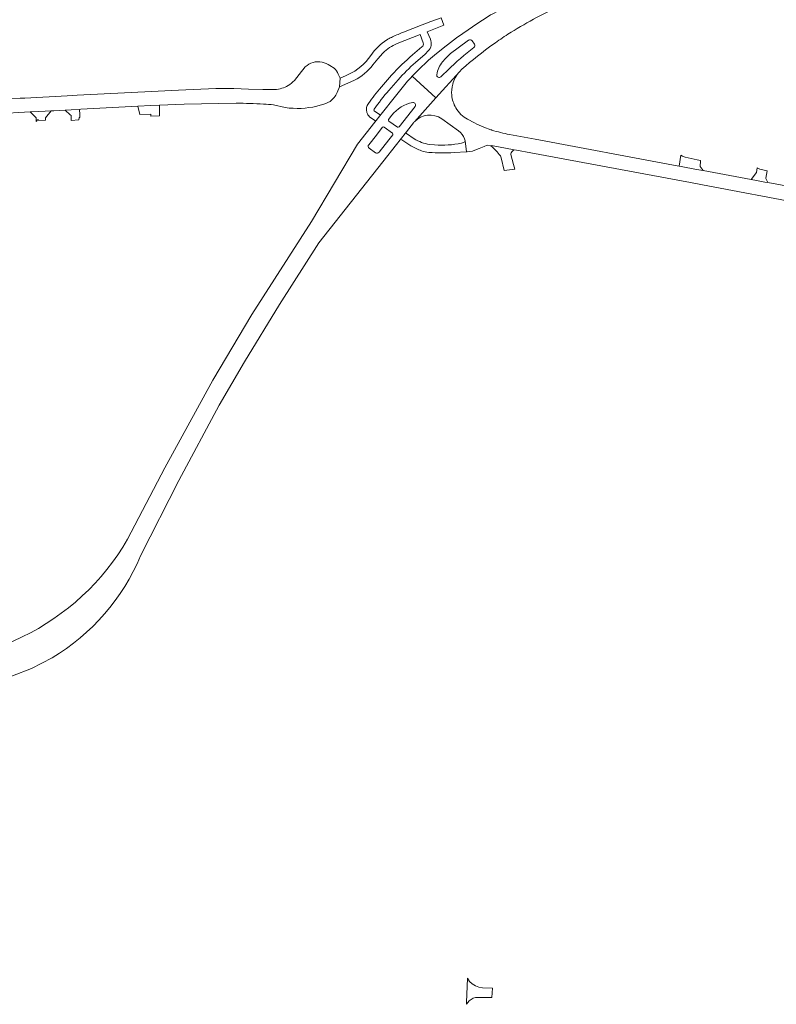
# Model space of a CAD drawing. Header units: metres. Extents: x 166325 to 190320, y 381923 to 404576.
# Tile 952 of 1056: x 183147 to 183442, y 383861 to 384244. Entities that reach past the tile are written whole.
import ezdxf

# ---------------------------------------------------------------- set-up
doc = ezdxf.new("R2010")
doc.units = ezdxf.units.M
for name, color, linetype, lineweight in [('B-WE-VH-VERHARDING_ASFALT-GV', 8, 'Continuous', 18), ('B-WE-VH-VERHARDING_BETON-GV', 8, 'Continuous', 18), ('B-WE-VH-VERHARDING_BETONSTRAATSTEEN-GV', 8, 'Continuous', 18), ('B-WE-VH-VERHARDING_GESLOTEN-GV', 8, 'Continuous', 18), ('B-WE-VH-VERHARDING_HALFVERHARDING-GV', 8, 'Continuous', 18), ('B-WE-VH-VERHARDING_STRAATBAKSTEEN-GV', 8, 'Continuous', 18)]:
    doc.layers.add(name, color=color, linetype=linetype, lineweight=lineweight)

msp = doc.modelspace()

# ---------------------------------------------------------------- linework, layer by layer
at = {"layer": 'B-WE-VH-VERHARDING_ASFALT-GV', "flags": 128}
for points in [[(183337.698, 384249.704), (183333.992, 384247.904), (183330.457, 384246.145), (183330.349, 384246.076), (183329.103, 384245.273), (183325.41, 384242.852), (183319.601, 384238.882), (183317.196, 384237.152)], [(183306.948, 384236.674), (183305.67, 384239.526), (183312.261, 384242.093), (183311.145, 384245.006), (183307.148, 384243.494), (183303.731, 384242.201), (183296.553, 384239.41)], [(183293.967, 384234.987), (183302.925, 384238.5), (183304.193, 384235.171)], [(183290.429, 384236.656), (183290.215, 384236.52), (183290.002, 384236.381)], [(183317.196, 384237.152), (183314.774, 384235.391), (183311.899, 384233.193), (183308.51, 384230.381), (183306.255, 384228.44)], [(183314.833, 384231.029), (183317.793, 384233.263), (183321.874, 384236.209)], [(183323.211, 384235.984), (183324.125, 384234.763)], [(183284.583, 384226.608), (183286.51, 384228.941), (183288.495, 384231.221)], [(183303.696, 384233.609), (183300.002, 384230.529)], [(183301.157, 384227.564), (183304.893, 384230.848), (183306.154, 384232.065)], [(183258.231, 384225.825), (183255.784, 384222.85), (183253.988, 384220.537)], [(183269.456, 384225.309), (183267.838, 384226.437)], [(183270.617, 384215.895), (183271.493, 384218.118), (183271.784, 384221.525), (183271.084, 384223.057)], [(183274.942, 384222.847), (183273.902, 384222.332), (183271.784, 384221.525), (183271.493, 384218.118), (183274.793, 384219.536), (183277.428, 384220.703)], [(183299.923, 384222.255), (183309.14, 384213.806), (183318.262, 384223.917)], [(183318.262, 384223.917), (183309.14, 384213.806), (183300.753, 384204.509)], [(183313.761, 384224.593), (183311.575, 384222.465), (183311.037, 384221.981)], [(183318.262, 384223.917), (183319.245, 384224.927)], [(183291.871, 384222.635), (183287.199, 384217.176)], [(183290.773, 384216.66), (183294.38, 384220.866)], [(183300.753, 384204.509), (183309.14, 384213.806), (183299.923, 384222.255)], [(183246.376, 384217.001), (183241.657, 384217.092), (183236.134, 384217.199), (183230.419, 384217.418), (183223.38, 384217.421), (183208.833, 384216.818), (183169.392, 384214.781), (183165.503, 384214.58), (183148.9, 384213.722), (183147.124, 384213.631), (183136.89, 384213.102), (183065.97, 384209.439), (183059.065, 384209.065), (183040.958, 384208.138), (183031.848, 384207.278), (183024.16, 384205.824)], [(183193.028, 384210.491), (183198.064, 384210.753), (183201.362, 384210.925), (183211.034, 384211.356), (183231.307, 384211.686)], [(183262.714, 384210.509), (183265.875, 384211.449), (183267.891, 384212.38)], [(183293.361, 384214.483), (183287.81, 384207.372), (183285.373, 384204.265), (183281.999, 384199.98)], [(183030.684, 384201.347), (183041.58, 384202.158), (183061.182, 384203.618), (183064.866, 384203.83), (183113.463, 384206.356), (183137.761, 384207.619), (183151.084, 384208.311), (183151.559, 384208.336), (183154.209, 384208.474), (183156.942, 384208.616), (183159.248, 384208.736), (183160.259, 384208.788), (183164.677, 384209.018), (183166.966, 384209.137), (183170.309, 384209.311), (183170.719, 384209.332), (183193.028, 384210.491)], [(183245.863, 384211.061), (183250.428, 384210.006)], [(183282.042, 384209.171), (183282.263, 384208.073)], [(183287.16, 384207.246), (183285.088, 384208.694)], [(183301.003, 384210.423), (183294.745, 384202.483)], [(183283.254, 384206.429), (183285.262, 384204.937)], [(183285.373, 384204.265), (183287.81, 384207.372)], [(183290.678, 384205.382), (183291.961, 384206.99)], [(183294.134, 384202.373), (183290.773, 384204.697)], [(183297.63, 384200.567), (183300.356, 384204.069)], [(183311.412, 384205.608), (183317.971, 384200.901)], [(183324.108, 384204.007), (183321.471, 384205.437)], [(183281.999, 384199.98), (183278.626, 384195.696), (183260.693, 384165.567), (183237.37, 384129.312), (183222.195, 384103.786), (183203.531, 384069.628), (183189.013, 384041.757)], [(183194.059, 384035.276), (183208.898, 384064.721), (183224.727, 384094.066), (183234.486, 384110.869), (183248.114, 384133.287), (183263.495, 384157.239), (183288.485, 384188.842), (183293.804, 384195.654), (183295.187, 384197.424), (183297.63, 384200.567)], [(183282.923, 384195.514), (183285.914, 384199.309), (183288.242, 384202.263)], [(183288.897, 384202.373), (183292.243, 384200.02)], [(183297.63, 384200.567), (183295.187, 384197.424)], [(183300.648, 384197.858), (183297.7, 384199.913)], [(183330.863, 384201.221), (183330.716, 384201.265), (183330.57, 384201.31), (183327.818, 384202.308)], [(183290.809, 384197.454), (183286.96, 384192.562)], [(183292.303, 384199.353), (183290.809, 384197.454)], [(183295.871, 384197.49), (183296.664, 384196.867), (183299.36, 384195.098)], [(183316.177, 384192.433), (183321.066, 384192.763), (183320.46, 384196.995)], [(183320.128, 384196.466), (183319.143, 384196.177)], [(183320.21, 384197.856), (183320.46, 384196.995), (183321.066, 384192.763), (183321.232, 384192.782), (183323.391, 384193.03), (183325.577, 384193.883), (183325.948, 384194.028), (183327.92, 384194.797), (183329.11, 384195.37), (183330.548, 384195.106), (183330.794, 384195.217), (183339.583, 384193.488), (183340.463, 384193.426), (183346.067, 384192.409), (183408.311, 384180.744), (183413.012, 384179.863), (183452.881, 384172.391)], [(183403.941, 384187.171), (183401.724, 384187.584), (183347.789, 384197.629), (183337.807, 384199.46)], [(183285.588, 384192.358), (183283.088, 384194.135)], [(183308.622, 384195.477), (183306.656, 384195.618)], [(183450.342, 384178.561), (183438.443, 384180.769), (183437.228, 384180.994), (183434.011, 384181.591), (183431.964, 384181.971), (183413.286, 384185.436), (183410.642, 384185.927), (183404.697, 384187.03), (183403.941, 384187.171)], [(183147.929, 384003.722), (183140.597, 384000.298), (183136.981, 383999.01)], [(183139.423, 383987.068), (183144.114, 383988.625), (183151.611, 383991.465), (183159.619, 383995.572)]]:
    msp.add_lwpolyline(points, dxfattribs=at)
at = {"layer": 'B-WE-VH-VERHARDING_ASFALT-GV'}
for points in [[(183337.158, 384238.563, -0.0338749), (183357.376, 384249.61)], [(183296.553, 384239.41, 0.0209073), (183292.24, 384237.564)], [(183331.632, 384234.811, -0.0114593), (183337.158, 384238.563)], [(183290.002, 384236.381, 0.0937234), (183283.766, 384230.336)], [(183288.495, 384231.221, -0.0943727), (183293.967, 384234.987)], [(183292.24, 384237.564, 0.0086088), (183290.429, 384236.656)], [(183304.193, 384235.171, -0.2629813), (183303.696, 384233.609)], [(183307.292, 384234.187, 0.118233), (183306.948, 384236.674)], [(183319.245, 384224.927, -0.0270817), (183331.632, 384234.811)], [(183321.874, 384236.209, -0.3910503), (183323.211, 384235.984)], [(183324.125, 384234.763, -0.3951451), (183323.919, 384233.432)], [(183300.002, 384230.529, 0.0355057), (183291.871, 384222.635)], [(183306.154, 384232.065, 0.1207804), (183307.292, 384234.187)], [(183311.703, 384227.837, -0.0499856), (183314.833, 384231.029)], [(183323.919, 384233.432, 0.0283786), (183313.761, 384224.593)], [(183264.798, 384227.649, 0.2713586), (183258.231, 384225.825)], [(183267.838, 384226.437, 0.0907853), (183264.798, 384227.649)], [(183283.766, 384230.336, -0.1410566), (183274.942, 384222.847)], [(183294.38, 384220.866, -0.0269383), (183301.157, 384227.564)], [(183306.255, 384228.44, 0.0203723), (183299.923, 384222.255)], [(183309.42, 384222.811, -0.1147959), (183311.703, 384227.837)], [(183271.084, 384223.057, 0.0948784), (183269.456, 384225.309)], [(183277.428, 384220.703, 0.1102616), (183284.583, 384226.608)], [(183315.664, 384219.087, -0.1179609), (183318.262, 384223.917)], [(183253.988, 384220.537, -0.0757418), (183251.556, 384218.57)], [(183297.505, 384219.605, 0.0086287), (183293.361, 384214.483)], [(183299.923, 384222.255, 0.008288), (183297.505, 384219.605)], [(183311.037, 384221.981, -0.6690433), (183309.42, 384222.811)], [(183315.303, 384214.78, -0.0907868), (183315.664, 384219.087)], [(183251.556, 384218.57, -0.1094733), (183246.376, 384217.001)], [(183267.891, 384212.38, 0.1456514), (183270.617, 384215.895)], [(183287.199, 384217.176, 0.0495289), (183282.383, 384210.804)], [(183285.049, 384209.333, -0.0339307), (183290.773, 384216.66)], [(183231.307, 384211.686, -0.0148581), (183241.943, 384211.346)], [(183241.943, 384211.346, -0.0053659), (183245.863, 384211.061)], [(183291.961, 384206.99, -0.1843566), (183300.083, 384211.999)], [(183300.083, 384211.999, -0.6321396), (183301.003, 384210.423)], [(183316.871, 384209.915, -0.1077149), (183315.303, 384214.78)], [(183250.428, 384210.006, 0.0901048), (183262.714, 384210.509)], [(183282.383, 384210.804, 0.141551), (183282.042, 384209.171)], [(183282.263, 384208.073, 0.1308857), (183283.254, 384206.429)], [(183285.088, 384208.694, -0.2707776), (183285.049, 384209.333)], [(183321.471, 384205.437, -0.1456271), (183316.871, 384209.915)], [(183285.262, 384204.937, -0.3528831), (183285.373, 384204.265)], [(183287.81, 384207.372, -0.3536784), (183287.16, 384207.246)], [(183290.773, 384204.697, -0.3137066), (183290.678, 384205.382)], [(183300.356, 384204.069, -0.015552), (183300.753, 384204.509)], [(183300.753, 384204.509, -0.3639088), (183311.412, 384205.608)], [(183327.818, 384202.308, -0.0256569), (183324.108, 384204.007)], [(183288.242, 384202.263, -0.4032194), (183288.897, 384202.373)], [(183292.243, 384200.02, -0.3656908), (183292.303, 384199.353)], [(183294.745, 384202.483, -0.3402982), (183294.134, 384202.373)], [(183297.7, 384199.913, -0.3821407), (183297.63, 384200.567)], [(183317.971, 384200.901, -0.1521394), (183320.21, 384197.856)], [(183337.807, 384199.46, -0.0228864), (183330.863, 384201.221)], [(183295.187, 384197.424, -0.3947295), (183295.871, 384197.49)], [(183306.656, 384195.618, -0.1022558), (183300.648, 384197.858)], [(183319.143, 384196.177, -0.0749014), (183308.622, 384195.477)], [(183320.46, 384196.995, -0.3260386), (183320.128, 384196.466)], [(183283.088, 384194.135, -0.4561053), (183282.923, 384195.514)], [(183286.96, 384192.562, -0.3805073), (183285.588, 384192.358)], [(183299.36, 384195.098, 0.0338758), (183303.475, 384193.145)], [(183303.475, 384193.145, 0.0671627), (183306.381, 384192.532)], [(183306.381, 384192.532, 0.0231724), (183316.177, 384192.433)], [(183189.013, 384041.757, -0.1483465), (183147.929, 384003.722)], [(183159.619, 383995.572, 0.1579633), (183194.059, 384035.276)]]:
    msp.add_lwpolyline(points, format="xyb", dxfattribs=at)
at = {"layer": 'B-WE-VH-VERHARDING_BETON-GV', "flags": 128}
for points in [[(183321.874, 384236.209), (183317.793, 384233.263), (183314.833, 384231.029)], [(183324.125, 384234.763), (183323.211, 384235.984)], [(183311.037, 384221.981), (183311.575, 384222.465), (183313.761, 384224.593)], [(183288.242, 384202.263), (183285.914, 384199.309), (183282.923, 384195.514)], [(183292.243, 384200.02), (183288.897, 384202.373)], [(183286.96, 384192.562), (183290.809, 384197.454)], [(183290.809, 384197.454), (183292.303, 384199.353)], [(183283.088, 384194.135), (183285.588, 384192.358)]]:
    msp.add_lwpolyline(points, dxfattribs=at)
at = {"layer": 'B-WE-VH-VERHARDING_BETON-GV'}
for points in [[(183323.211, 384235.984, 0.3910503), (183321.874, 384236.209)], [(183323.919, 384233.432, 0.3951451), (183324.125, 384234.763)], [(183314.833, 384231.029, 0.0499856), (183311.703, 384227.837)], [(183313.761, 384224.593, -0.0283786), (183323.919, 384233.432)], [(183311.703, 384227.837, 0.1147959), (183309.42, 384222.811)], [(183309.42, 384222.811, 0.6690433), (183311.037, 384221.981)], [(183288.897, 384202.373, 0.4032194), (183288.242, 384202.263)], [(183292.303, 384199.353, 0.3656908), (183292.243, 384200.02)], [(183282.923, 384195.514, 0.4561053), (183283.088, 384194.135)], [(183285.588, 384192.358, 0.3805073), (183286.96, 384192.562)]]:
    msp.add_lwpolyline(points, format="xyb", dxfattribs=at)
at = {"layer": 'B-WE-VH-VERHARDING_BETONSTRAATSTEEN-GV', "flags": 128}
for points in [[(183339.583, 384193.488), (183330.794, 384195.217), (183330.548, 384195.106)], [(183334.566, 384190.424), (183335.727, 384185.469), (183339.81, 384185.962), (183339.332, 384187.848), (183338.36, 384191.682)]]:
    msp.add_lwpolyline(points, dxfattribs=at)
at = {"layer": 'B-WE-VH-VERHARDING_BETONSTRAATSTEEN-GV'}
for points in [[(183330.548, 384195.106, -0.0511656), (183334.218, 384191.154)], [(183338.36, 384191.682, -0.1748544), (183338.447, 384192.386)], [(183338.447, 384192.386, -0.1689026), (183339.583, 384193.488)], [(183334.218, 384191.154, -0.0763421), (183334.566, 384190.424)]]:
    msp.add_lwpolyline(points, format="xyb", dxfattribs=at)
at = {"layer": 'B-WE-VH-VERHARDING_GESLOTEN-GV'}
for points in [[(183300.083, 384211.999, 0.1843566), (183291.961, 384206.99)], [(183301.003, 384210.423, 0.6321396), (183300.083, 384211.999)], [(183290.678, 384205.382, 0.3137066), (183290.773, 384204.697)], [(183294.134, 384202.373, 0.3402982), (183294.745, 384202.483)]]:
    msp.add_lwpolyline(points, format="xyb", dxfattribs=at)
at = {"layer": 'B-WE-VH-VERHARDING_GESLOTEN-GV', "flags": 128}
for points in [[(183294.745, 384202.483), (183301.003, 384210.423)], [(183291.961, 384206.99), (183290.678, 384205.382)], [(183290.773, 384204.697), (183294.134, 384202.373)]]:
    msp.add_lwpolyline(points, dxfattribs=at)
at = {"layer": 'B-WE-VH-VERHARDING_HALFVERHARDING-GV', "flags": 128}
for points in [[(183198.064, 384210.753), (183193.028, 384210.491), (183193.808, 384207.276), (183198.013, 384207.44), (183198.001, 384206.631), (183201.389, 384206.747), (183201.382, 384207.896), (183201.379, 384208.281), (183201.362, 384210.925)], [(183412.143, 384189.346), (183410.897, 384189.626), (183406.199, 384190.613), (183405.188, 384191.12), (183404.549, 384191.44), (183403.941, 384187.171), (183404.697, 384187.03), (183410.642, 384185.927), (183413.286, 384185.436), (183412.1, 384187.013), (183412.173, 384189.236)], [(183438.173, 384185.343), (183435.277, 384185.965), (183434.262, 384186.542), (183433.969, 384184.738), (183431.964, 384181.971), (183434.011, 384181.591), (183437.228, 384180.994), (183438.443, 384180.769), (183437.665, 384182.418), (183437.642, 384182.466)], [(183330.957, 383863.198), (183331.107, 383866.885), (183327.332, 383867.014), (183325.897, 383867.224), (183324.536, 383867.725), (183323.307, 383868.494), (183322.262, 383869.5), (183321.446, 383870.698), (183321.446, 383870.696), (183321.027, 383861.284), (183320.998, 383860.637), (183320.995, 383860.569), (183322.033, 383861.862), (183322.791, 383862.481), (183323.66, 383862.929), (183324.603, 383863.188), (183325.58, 383863.246)]]:
    msp.add_lwpolyline(points, close=True, dxfattribs=at)
at = {"layer": 'B-WE-VH-VERHARDING_STRAATBAKSTEEN-GV', "flags": 128}
for points in [[(183156.971, 384205.146), (183156.99, 384206.003), (183159.248, 384208.736), (183156.942, 384208.616), (183154.209, 384208.474), (183151.559, 384208.336), (183151.084, 384208.311), (183153.397, 384206.066), (183153.417, 384204.545), (183153.523, 384204.675), (183153.943, 384205.191), (183154.335, 384205.218), (183154.347, 384204.901), (183156.92, 384205.141)], [(183167.037, 384204.966), (183170.008, 384205.194), (183170.162, 384206.09), (183170.414, 384206.095), (183170.374, 384207.325), (183170.309, 384209.311), (183166.966, 384209.137), (183164.677, 384209.018), (183166.658, 384207.237), (183166.979, 384206.948)]]:
    msp.add_lwpolyline(points, close=True, dxfattribs=at)

doc.saveas('drawing.dxf')
